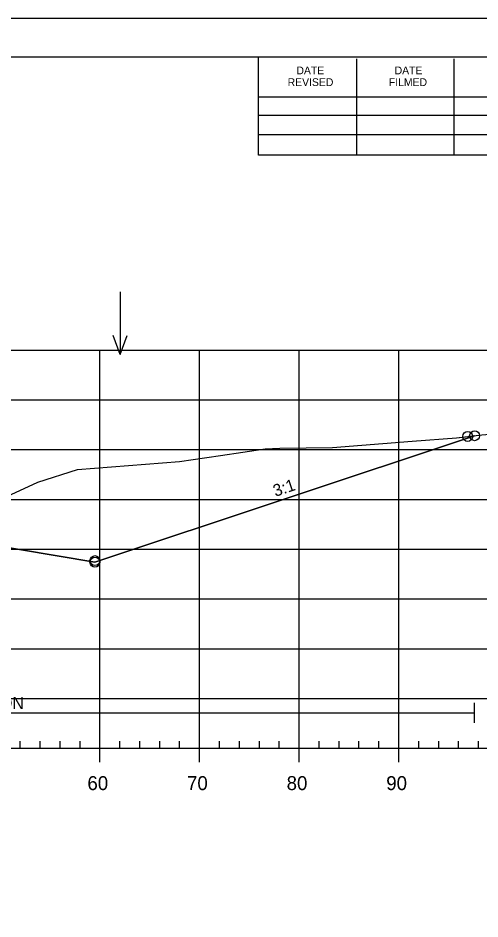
# Model space of a CAD drawing. Extents: x 1365647 to 1367999, y 387113 to 400173.
# Drawn here: x 1365945.9 to 1365992.2, y 399869.2 to 399959.7 of the extents above; entities that cross this region are included whole.
import ezdxf

# ---------------------------------------------------------------- set-up
doc = ezdxf.new("R2010")
doc.units = 0
for name, color, linetype in [('R_Axis', 7, 'Continuous'), ('R_Axis Annot', 7, 'Continuous'), ('R_Border', 7, 'Continuous'), ('R_Contours', 7, 'Continuous'), ('R_Exist Surface', 7, 'Continuous'), ('R_Fin Surface', 7, 'Continuous'), ('R_Fin Surface Annot', 7, 'Continuous'), ('R_Grid', 7, 'Continuous'), ('R_No Plot', 7, 'Continuous'), ('R_Water', 7, 'Continuous'), ('R_Water Annot', 7, 'Continuous')]:
    doc.layers.add(name, color=color, linetype=linetype)

msp = doc.modelspace()

# ---------------------------------------------------------------- linework, layer by layer
at = {"layer": 'R_Axis'}
for p, q in [((1365946.095, 399886.321), (1365946.095, 399887.021)), ((1365948.095, 399886.321), (1365948.095, 399887.021)), ((1365950.095, 399886.321), (1365950.095, 399887.021)), ((1365952.095, 399886.321), (1365952.095, 399887.021)), ((1365956.095, 399886.321), (1365956.095, 399887.021)), ((1365958.095, 399886.321), (1365958.095, 399887.021)), ((1365960.095, 399886.321), (1365960.095, 399887.021)), ((1365962.095, 399886.321), (1365962.095, 399887.021)), ((1365966.095, 399886.321), (1365966.095, 399887.021)), ((1365968.095, 399886.321), (1365968.095, 399887.021)), ((1365970.095, 399886.321), (1365970.095, 399887.021)), ((1365972.095, 399886.321), (1365972.095, 399887.021)), ((1365976.095, 399886.321), (1365976.095, 399887.021)), ((1365978.095, 399886.321), (1365978.095, 399887.021)), ((1365980.095, 399886.321), (1365980.095, 399887.021)), ((1365982.095, 399886.321), (1365982.095, 399887.021)), ((1365986.095, 399886.321), (1365986.095, 399887.021)), ((1365988.095, 399886.321), (1365988.095, 399887.021)), ((1365990.095, 399886.321), (1365990.095, 399887.021)), ((1365992.095, 399886.321), (1365992.095, 399887.021)), ((1365749.095, 399886.321), (1366039.095, 399886.321)), ((1365954.095, 399884.921), (1365954.095, 399886.321)), ((1365964.095, 399884.921), (1365964.095, 399886.321)), ((1365974.095, 399884.921), (1365974.095, 399886.321)), ((1365984.095, 399884.921), (1365984.095, 399886.321))]:
    msp.add_line(p, q, dxfattribs=at)
at = {"layer": 'R_Border'}
for p, q in [((1365736.095, 399955.781), (1366052.275, 399955.781)), ((1365970.015, 399945.901), (1365970.015, 399955.781)), ((1365979.875, 399945.901), (1365979.875, 399955.581)), ((1365989.635, 399945.901), (1365989.635, 399955.581)), ((1365970.015, 399951.761), (1366009.175, 399951.761)), ((1365970.015, 399949.901), (1366009.175, 399949.901)), ((1365970.015, 399945.901), (1365970.015, 399947.961)), ((1365970.015, 399947.961), (1366009.175, 399947.961)), ((1366052.275, 399945.901), (1365970.015, 399945.901))]:
    msp.add_line(p, q, dxfattribs=at)
at = {"layer": 'R_Contours'}
msp.add_lwpolyline([(1365935.608, 399907.043), (1365936.678, 399907.202), (1365942.098, 399910.043), (1365943.696, 399911.127), (1365945.167, 399911.801), (1365947.862, 399913.049), (1365951.834, 399914.326), (1365951.838, 399914.327), (1365951.849, 399914.328), (1365962.074, 399915.113), (1365966.18, 399915.738), (1365970.692, 399916.401), (1365972.134, 399916.476), (1365977.434, 399916.547), (1365985.42, 399917.16), (1365989.873, 399917.522), (1365991.704, 399917.716), (1365953.591, 399905.012), (1365942.191, 399906.912)], close=True, dxfattribs=at)
at = {"layer": 'R_Exist Surface'}
msp.add_lwpolyline([(1365945.167, 399911.801), (1365947.862, 399913.049), (1365951.834, 399914.326), (1365951.838, 399914.327), (1365951.849, 399914.328), (1365962.074, 399915.113), (1365966.18, 399915.738), (1365970.692, 399916.401), (1365972.134, 399916.476), (1365977.434, 399916.547), (1365985.42, 399917.16), (1365989.873, 399917.522), (1365992.412, 399917.791), (1366007.37, 399919.005), (1366009.156, 399919.156), (1366017.554, 399919.662), (1366022.202, 399919.503), (1366027.656, 399919.577), (1366037.021, 399919.384), (1366039.095, 399919.338)], dxfattribs=at)
at = {"layer": 'R_Fin Surface'}
msp.add_lwpolyline([(1365815.024, 399903.856), (1365824.161, 399900.811), (1365834.591, 399904.287), (1365847.466, 399906.433), (1365856.591, 399907.954), (1365862.591, 399908.194), (1365864.591, 399908.234), (1365894.091, 399908.824), (1365923.591, 399908.709), (1365925.591, 399908.702), (1365931.591, 399908.678), (1365942.191, 399906.912), (1365953.591, 399905.012), (1365991.704, 399917.716)], dxfattribs=at)
at = {"layer": 'R_Grid'}
for p, q in [((1365749.095, 399926.321), (1366039.095, 399926.321)), ((1365954.095, 399886.321), (1365954.095, 399926.321)), ((1365964.095, 399886.321), (1365964.095, 399926.321)), ((1365974.095, 399886.321), (1365974.095, 399926.321)), ((1365984.095, 399886.321), (1365984.095, 399926.321)), ((1365749.095, 399921.321), (1366039.095, 399921.321)), ((1365749.095, 399916.321), (1366039.095, 399916.321)), ((1365749.095, 399911.321), (1366039.095, 399911.321)), ((1365749.095, 399906.321), (1366039.095, 399906.321)), ((1365749.095, 399901.321), (1366039.095, 399901.321)), ((1365749.095, 399896.321), (1366039.095, 399896.321)), ((1365749.095, 399891.321), (1366039.095, 399891.321)), ((1365749.095, 399886.321), (1366039.095, 399886.321))]:
    msp.add_line(p, q, dxfattribs=at)
at = {"layer": 'R_No Plot'}
msp.add_line((1365723.694, 399959.675), (1366057.027, 399959.675), dxfattribs=at)
msp.add_lwpolyline([(1365723.687, 399959.675), (1366057.027, 399959.675), (1366057.027, 399746.338), (1365723.687, 399746.338)], close=True, dxfattribs=at)
for centre in [(1365991.01, 399917.642), (1365991.704, 399917.716), (1365991.704, 399917.716), (1365953.591, 399905.17), (1365953.591, 399905.012), (1365953.591, 399905.012)]:
    msp.add_circle(centre, 0.5, dxfattribs=at)
at = {"layer": 'R_Water'}
for p, q in [((1365991.704, 399888.878), (1365991.704, 399890.878)), ((1365880.699, 399889.878), (1365991.704, 399889.878))]:
    msp.add_line(p, q, dxfattribs=at)
at = {"layer": 'R_Water Annot'}
for p, q in [((1365956.109, 399932.157), (1365956.109, 399925.873)), ((1365956.109, 399925.873), (1365955.409, 399927.796)), ((1365956.109, 399925.873), (1365956.809, 399927.796))]:
    msp.add_line(p, q, dxfattribs=at)

# ---------------------------------------------------------------- texts
at = {"layer": 'R_Axis Annot'}
for s, p in [('60', (1365952.834, 399882.121)), ('70', (1365962.833, 399882.121)), ('80', (1365972.833, 399882.121)), ('90', (1365982.833, 399882.121))]:
    msp.add_text(s, height=1.4, dxfattribs=at).set_placement(p)
at = {"layer": 'R_Border'}
for s, p in [('DATE', (1365973.815, 399954.021)), ('DATE', (1365983.675, 399954.021)), ('REVISED', (1365972.935, 399952.841)), ('FILMED', (1365983.095, 399952.841))]:
    msp.add_text(s, height=0.7819, rotation=360, dxfattribs=at).set_placement(p)
at = {"layer": 'R_Fin Surface Annot'}
msp.add_text('3:1', height=1.2, rotation=18.43495, dxfattribs=at).set_placement((1365971.7, 399911.575))
at = {"layer": 'R_Water'}
msp.add_text('STAGE 1 CONSTRUCTION', height=1.2, dxfattribs=at).set_placement((1365926.311, 399890.27))

doc.saveas('drawing.dxf')
